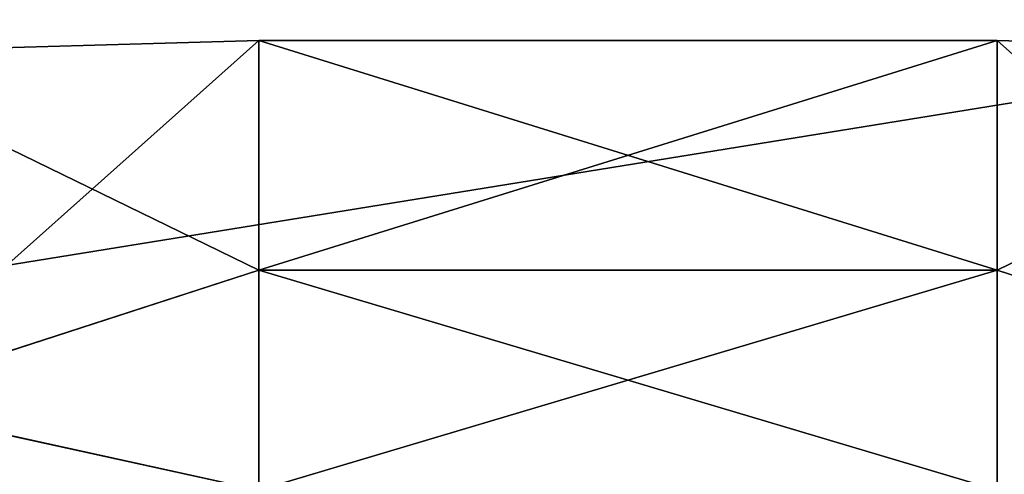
# Model space of a CAD drawing. Header units: millimetres. Extents: x -125 to 125, y -4 to 53.
# Tile 324 of 446: x 73.994 to 75.623, y -0.787 to -0.035. Entities that reach past the tile are written whole.
import ezdxf

# ---------------------------------------------------------------- set-up
doc = ezdxf.new("R2010")
doc.units = ezdxf.units.MM
doc.header["$LTSCALE"] = 65.185185
for name, color, linetype in [('103', 7, 'CONTINUOUS'), ('110', 7, 'CONTINUOUS'), ('111', 7, 'CONTINUOUS'), ('120', 7, 'CONTINUOUS'), ('127', 7, 'CONTINUOUS'), ('128', 7, 'CONTINUOUS'), ('4', 7, 'CONTINUOUS'), ('6', 7, 'CONTINUOUS')]:
    doc.layers.add(name, color=color, linetype=linetype)

msp = doc.modelspace()

# ---------------------------------------------------------------- linework, layer by layer
at = {"layer": '103', "color": 7, "linetype": 'CONTINUOUS'}
for points in [[(75.6105, -0.0698, 111.9674), (74.3895, -0.0698, 111.9674), (74.3895, -0.4499, 111.9174), (75.6105, -0.0698, 111.9674)], [(75.6105, -0.4499, 111.9174), (75.6105, -0.0698, 111.9674), (74.3895, -0.4499, 111.9174), (75.6105, -0.4499, 111.9174)], [(74.3895, -0.8135, 111.7957), (75.6105, -0.4499, 111.9174), (74.3895, -0.4499, 111.9174), (74.3895, -0.8135, 111.7957)], [(75.6105, -0.8135, 111.7957), (75.6105, -0.4499, 111.9174), (74.3895, -0.8135, 111.7957), (75.6105, -0.8135, 111.7957)]]:
    msp.add_3dface(points, dxfattribs=at)
at = {"layer": '110', "color": 7, "linetype": 'CONTINUOUS'}
for points in [[(75.6105, -0.0698, 111.9674), (75.6105, -0.4499, 111.9174), (76.3477, -0.0906, 111.8256), (75.6105, -0.0698, 111.9674)], [(76.3477, -0.0906, 111.8256), (75.6105, -0.4499, 111.9174), (76.2803, -0.6667, 111.7313), (76.3477, -0.0906, 111.8256)], [(75.6105, -0.4499, 111.9174), (75.6105, -0.8135, 111.7957), (76.2803, -0.6667, 111.7313), (75.6105, -0.4499, 111.9174)], [(76.2803, -0.6667, 111.7313), (75.6105, -0.8135, 111.7957), (76.1246, -1.1827, 111.4973), (76.2803, -0.6667, 111.7313)]]:
    msp.add_3dface(points, dxfattribs=at)
at = {"layer": '111', "color": 7, "linetype": 'CONTINUOUS'}
for points in [[(74.3895, -0.0698, 111.9674), (73.653, -0.0906, 111.8259), (73.7204, -0.6663, 111.7316), (74.3895, -0.0698, 111.9674)], [(74.3895, -0.4499, 111.9174), (74.3895, -0.0698, 111.9674), (73.7204, -0.6663, 111.7316), (74.3895, -0.4499, 111.9174)], [(74.3895, -0.8135, 111.7957), (74.3895, -0.4499, 111.9174), (73.7204, -0.6663, 111.7316), (74.3895, -0.8135, 111.7957)], [(74.3895, -0.8135, 111.7957), (73.7204, -0.6663, 111.7316), (73.8759, -1.1821, 111.4979), (74.3895, -0.8135, 111.7957)]]:
    msp.add_3dface(points, dxfattribs=at)
at = {"layer": '120', "color": 7, "linetype": 'CONTINUOUS'}
for points in [[(75.6105, -0.4499, -111.9174), (74.3895, -0.0698, -111.9674), (75.6105, -0.0698, -111.9674), (75.6105, -0.4499, -111.9174)], [(74.3895, -0.4499, -111.9174), (74.3895, -0.0698, -111.9674), (75.6105, -0.4499, -111.9174), (74.3895, -0.4499, -111.9174)], [(75.6105, -0.8135, -111.7957), (74.3895, -0.4499, -111.9174), (75.6105, -0.4499, -111.9174), (75.6105, -0.8135, -111.7957)], [(74.3895, -0.8135, -111.7957), (74.3895, -0.4499, -111.9174), (75.6105, -0.8135, -111.7957), (74.3895, -0.8135, -111.7957)]]:
    msp.add_3dface(points, dxfattribs=at)
at = {"layer": '127', "color": 7, "linetype": 'CONTINUOUS'}
for points in [[(75.6105, -0.4499, -111.9174), (75.6105, -0.0698, -111.9674), (76.2796, -0.6663, -111.7316), (75.6105, -0.4499, -111.9174)], [(76.2796, -0.6663, -111.7316), (75.6105, -0.0698, -111.9674), (76.347, -0.0906, -111.8259), (76.2796, -0.6663, -111.7316)], [(75.6105, -0.8135, -111.7957), (75.6105, -0.4499, -111.9174), (76.2796, -0.6663, -111.7316), (75.6105, -0.8135, -111.7957)], [(76.1241, -1.1821, -111.4979), (75.6105, -0.8135, -111.7957), (76.2796, -0.6663, -111.7316), (76.1241, -1.1821, -111.4979)]]:
    msp.add_3dface(points, dxfattribs=at)
at = {"layer": '128', "color": 7, "linetype": 'CONTINUOUS'}
for points in [[(74.3895, -0.0698, -111.9674), (74.3895, -0.4499, -111.9174), (73.6523, -0.0906, -111.8256), (74.3895, -0.0698, -111.9674)], [(73.6523, -0.0906, -111.8256), (74.3895, -0.4499, -111.9174), (73.7197, -0.6667, -111.7313), (73.6523, -0.0906, -111.8256)], [(74.3895, -0.4499, -111.9174), (74.3895, -0.8135, -111.7957), (73.7197, -0.6667, -111.7313), (74.3895, -0.4499, -111.9174)], [(74.3895, -0.8135, -111.7957), (73.8754, -1.1827, -111.4973), (73.7197, -0.6667, -111.7313), (74.3895, -0.8135, -111.7957)]]:
    msp.add_3dface(points, dxfattribs=at)
at = {"layer": '4', "color": 7, "linetype": 'CONTINUOUS'}
for points in [[(76.0604, -1.5218, 124.8336), (64.9005, 0, 124.9), (64.8657, -1.5218, 124.8336), (76.0604, -1.5218, 124.8336)], [(76.7006, 0, 124.9), (64.9005, 0, 124.9), (76.6595, -1.5218, 124.8336), (76.7006, 0, 124.9)], [(76.6595, -1.5218, 124.8336), (64.9005, 0, 124.9), (76.0604, -1.5218, 124.8336), (76.6595, -1.5218, 124.8336)]]:
    msp.add_3dface(points, dxfattribs=at)
at = {"layer": '6', "color": 7, "linetype": 'CONTINUOUS'}
for points in [[(64.9005, 0, -124.9), (76.7006, 0, -124.9), (67.2976, -1.5218, -124.8336), (64.9005, 0, -124.9)], [(67.2976, -1.5218, -124.8336), (76.7006, 0, -124.9), (76.6595, -1.5218, -124.8336), (67.2976, -1.5218, -124.8336)]]:
    msp.add_3dface(points, dxfattribs=at)

doc.saveas('drawing.dxf')
